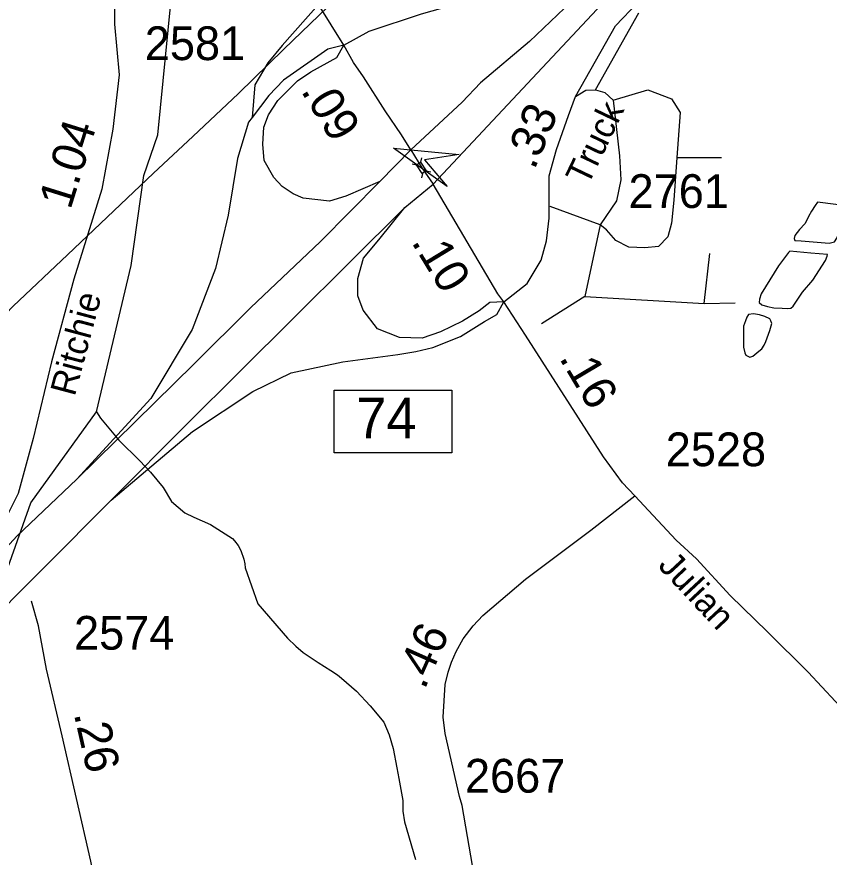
# Model space of a CAD drawing. Extents: x 1473865 to 1648260, y 639067 to 773536.
# Drawn here: x 1555810 to 1558820, y 686657 to 689770 of the extents above; entities that cross this region are included whole.
import ezdxf

# ---------------------------------------------------------------- set-up
doc = ezdxf.new("R2010")
doc.units = 0
for name, color, linetype in [('Exist Hydrographic Creek Single Shore', 7, 'Continuous'), ('Exist Hydrographic Misc Water Feature', 7, 'Continuous'), ('Exist Road Non-System Type 51', 7, 'Continuous'), ('Exist Road Primary Interstate Divided Center Attributed', 7, 'Continuous'), ('Exist Road Primary Interstate Interchange CELL', 7, 'Continuous'), ('Exist Road Primary Interstate Ramp 1 Lane Attributed', 7, 'Continuous'), ('Exist Road Primary Interstate Service Attributed', 7, 'Continuous'), ('Exist Road Primary US Service Attributed', 7, 'Continuous'), ('Exist Road Secondary Mileage Hundredths English Label', 7, 'Continuous'), ('Exist Road Secondary Structure Standard Bridge Attributed CELL', 7, 'Continuous'), ('Exist Road Secondary Structure Standard Bridge CELL', 7, 'Continuous'), ('Exist Road Secondary Type 51 Attributed', 7, 'Continuous'), ('Exist Road Secondary Type 51 Divided Attributed', 7, 'Continuous'), ('Exist Road Secondary Type 51 Label', 7, 'Continuous'), ('Exist Road Secondary Type 51 Number Label', 7, 'Continuous'), ('Exist Utilities Electrical Transmission Line', 7, 'Continuous')]:
    doc.layers.add(name, color=color, linetype=linetype)

msp = doc.modelspace()

# ---------------------------------------------------------------- linework, layer by layer
at = {"layer": 'Exist Hydrographic Creek Single Shore'}
msp.add_lwpolyline([(1554925.6, 685765.8), (1554973.6, 685857.7), (1555102.6, 686157.1), (1555122.6, 686396.3), (1555227.7, 686729), (1555322.6, 686937.2), (1555542.6, 687165.8), (1555619.6, 687289), (1555862.6, 687970.1), (1556105.7, 688306.5), (1556233.7, 688848.9), (1556280.7, 689182.8), (1556332.7, 689332.7), (1556380.7, 689820.8), (1556433.7, 690013.3), (1556488.6, 690304.4), (1556539.7, 690385.4), (1556826.7, 690625.9), (1556887.7, 690831.3), (1557140.7, 691003.5), (1557217.7, 691175.9), (1557612.7, 691355), (1557662.7, 691386.9)], dxfattribs=at)
at = {"layer": 'Exist Hydrographic Misc Water Feature'}
for points in [[(1558729.6, 689003.5), (1558710.2, 688982.5), (1558692.8, 688959.9), (1558690.3, 688949.3), (1558691.8, 688941.9), (1558715.8, 688939.8), (1558819.4, 688931.9), (1558829.5, 688933.4), (1558839.8, 688936.4), (1558848.5, 688950.2), (1558855.7, 688969.8), (1558865.2, 688999.1), (1558875.1, 689029.3), (1558880.5, 689052.1), (1558880.8, 689058.7), (1558879.4, 689068.5), (1558863.7, 689072.2), (1558843.8, 689075), (1558776, 689082.9), (1558767.4, 689071.7), (1558754.3, 689049.8), (1558743, 689030.3), (1558737.7, 689019.7), (1558729.6, 689003.5)], [(1558720.5, 688750.3), (1558759.3, 688794.6), (1558805.7, 688867.5), (1558812.6, 688883), (1558812.9, 688889.6), (1558751.1, 688894.9), (1558673.5, 688901.4), (1558669.3, 688897.4), (1558632.4, 688848.1), (1558583.6, 688770.3), (1558568.1, 688743.5), (1558560.9, 688723.9), (1558560.1, 688711.7), (1558569.8, 688703.3), (1558591.4, 688697.1), (1558615.1, 688692.5), (1558645, 688690.2), (1558665.1, 688689.8), (1558677.2, 688691.2), (1558685.6, 688698.5), (1558720.5, 688750.3)], [(1558585.5, 688567.4), (1558599.8, 688608.1), (1558607.3, 688633.4), (1558603.9, 688644.1), (1558600.3, 688650.8), (1558580.9, 688660.2), (1558561.1, 688665.5), (1558539.3, 688669.2), (1558521.3, 688667.1), (1558514.7, 688657.4), (1558509.7, 688643.5), (1558502.7, 688624), (1558502, 688546), (1558506.9, 688525.4), (1558510.4, 688517.2), (1558526.1, 688509.5), (1558536.2, 688513.4), (1558559.5, 688531), (1558570, 688540.6), (1558578.7, 688553.5), (1558585.5, 688567.4)], [(1556105.7, 688306.5), (1556119.9, 688283.3), (1556188.1, 688202.3), (1556266.4, 688125.2), (1556305.5, 688083.4), (1556352.4, 688026.6), (1556383.3, 687974.3), (1556432.4, 687933.1), (1556466.1, 687916.1), (1556527.5, 687889.4), (1556608.5, 687837.7), (1556616.4, 687829.3), (1556629.7, 687811), (1556639.4, 687792.7), (1556650.8, 687760.5), (1556654.4, 687743.2), (1556656, 687728.4), (1556703.1, 687595.3), (1556812.5, 687468.4), (1556843.8, 687438.2), (1556871.4, 687414.7), (1556926.4, 687378.3), (1556974, 687348.6), (1556997.7, 687332.5), (1557013.5, 687319.9), (1557068.3, 687272), (1557119.7, 687217.6), (1557170, 687156.7), (1557189, 687110.4), (1557203.8, 687060), (1557218.2, 686987.5), (1557225.5, 686948), (1557239.6, 686867.3), (1557240.7, 686827), (1557245.8, 686787.6), (1557286.9, 686648.8)]]:
    msp.add_lwpolyline(points, dxfattribs=at)
at = {"layer": 'Exist Road Non-System Type 51'}
for points in [[(1557879.7, 689474.3), (1557918.7, 689498.4), (1557954.4, 689499.9), (1557988.1, 689489.2), (1558018.8, 689461.4)], [(1558018.8, 689461.4), (1558147.5, 689499), (1558235.9, 689466.8), (1558268.1, 689415.8), (1558254.7, 689249.5)], [(1558018.8, 689461.4), (1558042.9, 689254.9), (1558048.3, 689166.4), (1558032.2, 689088.6), (1557970.6, 689000)], [(1558254.7, 689249.5), (1558244, 689091.2), (1558235.9, 689005.4), (1558222.5, 688954.4), (1558187.7, 688919.6), (1558136.8, 688914.2), (1558077.8, 688916.9), (1558029.5, 688941), (1557994.7, 688981.3), (1557970.6, 689000)], [(1558254.7, 689249.5), (1558420.9, 689249.5)], [(1557970.6, 689000), (1557785.6, 689067.1)], [(1557970.6, 689000), (1557914.3, 688734.5)], [(1558356.5, 688707.7), (1558378, 688892.7)], [(1557914.3, 688734.5), (1557753.4, 688632.6)], [(1557914.3, 688734.5), (1558356.5, 688707.7)], [(1558356.5, 688707.7), (1558471.8, 688710.3)]]:
    msp.add_lwpolyline(points, dxfattribs=at)
at = {"layer": 'Exist Road Primary Interstate Divided Center Attributed'}
for points in [[(1559456, 691419.8), (1559273.2, 691234.4), (1558558.8, 690526.6), (1558166.7, 690128.4), (1558055.8, 690018.9), (1557916.9, 689877.9), (1557710, 689679), (1557528.4, 689525.2), (1557460.3, 689454.5), (1557269.9, 689277.9)], [(1557352.3, 689149.7), (1558419.1, 690290.5), (1558614.3, 690491.9), (1558977.5, 690850.5), (1559298.4, 691176), (1559512.3, 691379.5)], [(1557269.9, 689277.9), (1557155.4, 689159.6)], [(1557155.4, 689159.6), (1556934.7, 688938.3), (1556675.8, 688691.9), (1556466, 688483.8), (1556033, 688056.7)], [(1557247.5, 689063.5), (1557352.3, 689149.7)], [(1556160.2, 687979.4), (1556442.7, 688263.2), (1556633.6, 688453.3), (1557247.5, 689063.5)], [(1556033, 688056.7), (1555810.1, 687846.4), (1555587.3, 687604.2), (1555349.7, 687364), (1555094.6, 687104.5), (1554950.1, 686959.8), (1554743.6, 686749.6), (1553858.5, 685881.1), (1552788.7, 684799.4), (1552644.2, 684671.8)], [(1552610.6, 684465), (1552764, 684627.8), (1554092.3, 685949.2), (1555163.5, 686979.7), (1556160.2, 687979.4)]]:
    msp.add_lwpolyline(points, dxfattribs=at)
at = {"layer": 'Exist Road Primary Interstate Interchange CELL'}
msp.add_lwpolyline([(1556986.2, 688387.5), (1557421.1, 688387.5), (1557421.1, 688154.2), (1556986.2, 688154.2)], close=True, dxfattribs=at)
at = {"layer": 'Exist Road Primary Interstate Ramp 1 Lane Attributed'}
for points in [[(1557021.7, 689665.4), (1556962.8, 689649.7), (1556797.9, 689535.8), (1556744.3, 689478.5), (1556681.8, 689396.6)], [(1557155.4, 689159.6), (1557029.5, 689105.5), (1556968.6, 689087.6), (1556870.7, 689098.2), (1556833.7, 689114.1), (1556792.6, 689141.9), (1556761.7, 689175.4), (1556726.5, 689237.3), (1556721, 689297.8), (1556725.2, 689361.8), (1556742.3, 689407.4), (1556776.7, 689460.3), (1556827, 689509.3), (1556849.5, 689533.2), (1556899.8, 689566.3), (1556995.5, 689619.5), (1557021.7, 689665.4)], [(1556681.8, 689396.6), (1556668.6, 689379.4), (1556627.8, 689245.4), (1556592.9, 689035.6), (1556546.3, 688837.5), (1556459.6, 688611.2), (1556306.8, 688356.3), (1556033, 688056.7)], [(1557614.1, 688714), (1557561.9, 688712.1), (1557523.5, 688680.7), (1557461.4, 688642.1), (1557379.9, 688603.4), (1557311.4, 688579.9), (1557227.8, 688582), (1557146.4, 688614.2), (1557092.8, 688682.8), (1557073.5, 688736.4), (1557073.5, 688800.8), (1557095, 688875.8), (1557150.7, 688944.5), (1557247.5, 689063.5)], [(1556160.2, 687979.4), (1556460.5, 688234.2), (1556684.5, 688382), (1556827, 688450.8), (1557017.9, 688491.5), (1557221.6, 688519.6), (1557287.7, 688529.7), (1557351.4, 688545), (1557453.2, 688585.8), (1557542.2, 688641.8), (1557588, 688667.3), (1557614.1, 688714)]]:
    msp.add_lwpolyline(points, dxfattribs=at)
at = {"layer": 'Exist Road Primary Interstate Service Attributed'}
for points in [[(1557021.7, 689665.4), (1557115.1, 689716.7), (1557308.8, 689780.6), (1557489.3, 689833.5), (1557610.3, 689866.5), (1557744.4, 689927.7), (1557925.7, 690055.4), (1558107, 690226.8), (1558352.2, 690536)], [(1557879.7, 689474.3), (1558028.1, 689737.3), (1558276.1, 689996.7)], [(1557614.1, 688714), (1557700.4, 688781.6), (1557752.4, 688868.4), (1557772.5, 688940), (1557781.9, 689023.6), (1557781.9, 689180.8), (1557809.5, 689278.6), (1557853.7, 689405.1), (1557879.7, 689474.3)]]:
    msp.add_lwpolyline(points, dxfattribs=at)
at = {"layer": 'Exist Road Primary US Service Attributed'}
msp.add_lwpolyline([(1556928, 689816.2), (1556792.5, 689664.1), (1556739.4, 689599.7), (1556692.1, 689518.2), (1556681.8, 689396.6)], dxfattribs=at)
at = {"layer": 'Exist Road Secondary Structure Standard Bridge Attributed CELL'}
msp.add_lwpolyline([(1557404.5, 689141.7), (1557205.6, 689282.9), (1557448.4, 689260), (1557319.9, 689240.5)], close=True, dxfattribs=at)
at = {"layer": 'Exist Road Secondary Structure Standard Bridge CELL'}
for p, q in [((1557309.3, 689248.2), (1557305.9, 689231.3)), ((1557274.3, 689224.9), (1557291.2, 689221.5)), ((1557326.8, 689199.8), (1557343.7, 689196.4)), ((1557312.4, 689190.2), (1557309, 689173.3))]:
    msp.add_line(p, q, dxfattribs=at)
msp.add_lwpolyline([(1557305.9, 689231.3), (1557326.8, 689199.9), (1557312.1, 689190.1), (1557291.2, 689221.5)], close=True, dxfattribs=at)
at = {"layer": 'Exist Road Secondary Type 51 Attributed'}
for points in [[(1556298.2, 690848), (1556249.6, 690828), (1556186.8, 690741.5), (1556179, 690625.7), (1556171.6, 689742.3), (1556189.7, 689555.2), (1556165.6, 689354), (1556125.4, 689131.4), (1556021.2, 688798), (1555939.1, 688492.3), (1555871.1, 688207.9), (1555815.1, 688003.7), (1555731.9, 687841.5), (1555417.7, 687528.4), (1555058.4, 687167.7), (1554949.7, 687039.4), (1554682.8, 686789.2), (1554423, 686538.9), (1554026.4, 686170.4)], [(1557128.9, 686088.6), (1557206.4, 686117.6), (1557279.2, 686156.9), (1557306.7, 686178.5), (1557360.1, 686231), (1557421.9, 686293.4), (1557467.1, 686377.6), (1557487.3, 686455), (1557502.8, 686529.5), (1557505.9, 686582.2), (1557459.9, 686848.2), (1557450.5, 686881.5), (1557397.4, 687114.6), (1557389, 687176), (1557396.9, 687296.3), (1557408.2, 687342.7), (1557420.7, 687379.2), (1557438.3, 687418.7), (1557464.1, 687465.2), (1557500.2, 687514.2), (1557536.7, 687551.9), (1557694.9, 687686.5), (1557936.2, 687868.5), (1558099.9, 687994.9)], [(1560411.4, 685884.3), (1560289, 685976.6), (1560176.9, 686072.7), (1560039, 686187.4), (1559845.6, 686335.2), (1559698.9, 686452.9), (1559664.3, 686480.7), (1559500.5, 686603.9), (1559381.5, 686726.5), (1559072.6, 687019.8), (1558893.1, 687179.6), (1558741.3, 687341.7), (1558590.9, 687491.1), (1558453.4, 687625.8), (1558328.7, 687761.6), (1558253, 687831), (1558099.9, 687994.9)], [(1556121.7, 686288.7), (1556119.7, 686397.7), (1556115, 686480), (1556084.5, 686642.3), (1555978.4, 687106.7), (1555920.2, 687353.9), (1555889.8, 687514.2), (1555864.9, 687604.7)]]:
    msp.add_lwpolyline(points, dxfattribs=at)
at = {"layer": 'Exist Road Secondary Type 51 Divided Attributed'}
for p, q in [((1557021.7, 689665.4), (1556928, 689816.2)), ((1557954.4, 689499.9), (1558114.6, 689785.1))]:
    msp.add_line(p, q, dxfattribs=at)
for points in [[(1557269.9, 689277.9), (1557235, 689332.7), (1557174.8, 689421.8), (1557095, 689547.5), (1557057, 689601.2), (1557021.7, 689665.4)], [(1557269.9, 689277.9), (1557310.7, 689211.2), (1557352.3, 689149.7)], [(1557614.1, 688714), (1557591.7, 688743.8), (1557352.3, 689149.7)], [(1558099.9, 687994.9), (1558054.3, 688044), (1557983.1, 688140.4), (1557694.2, 688590.9), (1557614.1, 688714)]]:
    msp.add_lwpolyline(points, dxfattribs=at)
at = {"layer": 'Exist Utilities Electrical Transmission Line'}
msp.add_lwpolyline([(1553655.7, 686473.7), (1554341.1, 687188.4), (1554594.1, 687452.4), (1555049.2, 687921.7), (1555439.3, 688320), (1555658.7, 688554.9), (1555796.9, 688698.7), (1555997.8, 688887.8), (1556316.5, 689191.1), (1556462.5, 689327), (1556630.8, 689486.5), (1556799.4, 689650), (1556961.9, 689807.5), (1557136.3, 689973.1), (1557349.5, 690183.9), (1557672.4, 690509.1), (1557995.4, 690838.6), (1558277.8, 691128.4), (1558671.7, 691520.7), (1558927.8, 691786.8)], dxfattribs=at)

# ---------------------------------------------------------------- texts
at = {"layer": 'Exist Road Primary Interstate Interchange CELL'}
msp.add_text('74', height=150, dxfattribs=at).set_placement((1557067.6, 688209.1))
at = {"layer": 'Exist Road Secondary Mileage Hundredths English Label'}
for s, rotation, p in [('.09', 301.412, (1556860.7, 689496)), ('.33', 67.1468, (1557727.4, 689200)), ('1.04', 72.6384, (1556008.5, 689052.6)), ('.10', 301.3125, (1557269.8, 688935.9)), ('.16', 300.7314, (1557817.3, 688506.3)), ('.46', 66.0232, (1557320.4, 687274.6)), ('.26', 282.8701, (1556020.8, 687188))]:
    msp.add_text(s, height=125, rotation=rotation, dxfattribs=at).set_placement(p)
at = {"layer": 'Exist Road Secondary Type 51 Label'}
for s, rotation, p in [('Truck', 64.4662, (1557925.5, 689140.2)), ('Ritchie', 75.0559, (1556024.4, 688360.9)), ('Julian', 313.0221, (1558182, 687734.4))]:
    msp.add_text(s, height=95, rotation=rotation, dxfattribs=at).set_placement(p)
at = {"layer": 'Exist Road Secondary Type 51 Number Label'}
for s, p in [('2581', (1556284.1, 689609.7)), ('2761', (1558076.3, 689061.9)), ('2528', (1558214.1, 688105.3)), ('2574', (1556022, 687425.5)), ('2667', (1557470.3, 686895.9))]:
    msp.add_text(s, height=125, dxfattribs=at).set_placement(p)

doc.saveas('drawing.dxf')
